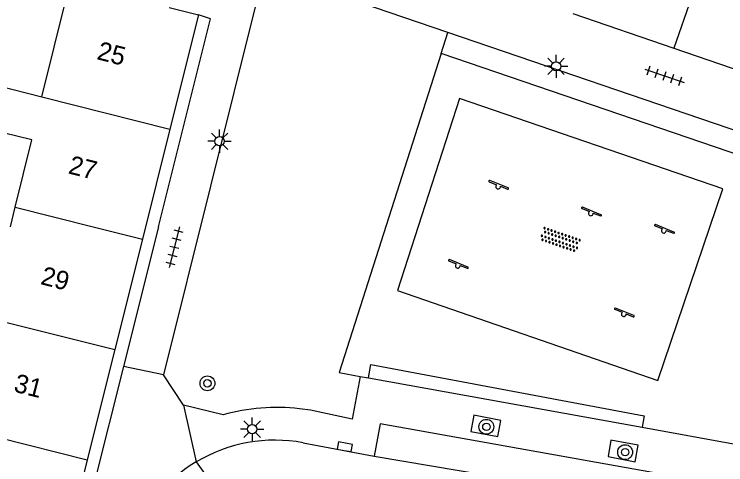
# Model space of a CAD drawing. Extents: x 131000 to 133014, y 396499 to 399001.
# Drawn here: x 131356.05 to 131394.36, y 397987.18 to 398011.45 of the extents above; entities that cross this region are included whole.
import ezdxf

# ---------------------------------------------------------------- set-up
doc = ezdxf.new("R2010")
doc.units = 0
for name, color, linetype in [('gg-afsc-hekwerk', 7, 'Continuous'), ('gg-anno-huisnummerreeks BGT', 7, 'Continuous'), ('gg-bbg-gedigitaliseerde bebouwing', 7, 'Continuous'), ('gg-bbg-hoofdgebouw', 7, 'Continuous'), ('gg-bbg-tussenscheiding', 7, 'Continuous'), ('gg-knt-verharding', 7, 'Continuous'), ('gg-knt-verharding nz', 7, 'Continuous'), ('gt-grn-groengrens', 7, 'Continuous'), ('gt-grn-weggrens', 7, 'Continuous'), ('gt-symb-boom', 7, 'Continuous'), ('gt-symb-kolk', 7, 'Continuous'), ('gt-symb-lichtmast', 7, 'Continuous'), ('gt-symb-overige verharding', 7, 'Continuous'), ('gt-symb-speelvoorziening', 7, 'Continuous'), ('gt-symb-tegel verharding', 7, 'Continuous')]:
    doc.layers.add(name, color=color, linetype=linetype)

# ---------------------------------------------------------------- blocks, each defined once
blk = doc.blocks.new('gt0-TEG1')
at = {"layer": 'gt-symb-tegel verharding'}
for p, q in [((-1.125, 0), (1.125, 0)), ((-0.9, -0.25), (-0.9, 0.25)), ((-0.45, -0.25), (-0.45, 0.25)), ((0, -0.25), (0, 0.25)), ((0.45, -0.25), (0.45, 0.25)), ((0.9, -0.25), (0.9, 0.25))]:
    blk.add_line(p, q, dxfattribs=at)
blk = doc.blocks.new('gt0-BOOM')
at = {"layer": 'gt-symb-boom'}
for radius in [0.4, 0.2]:
    blk.add_circle((0, 0), radius, dxfattribs=at)
blk = doc.blocks.new('gt0-LMAST')
at = {"layer": 'gt-symb-lichtmast'}
for p, q in [((-0.182, 0.173), (-0.447, 0.438)), ((-0.005, 0.246), (-0.005, 0.621)), ((0.172, 0.173), (0.437, 0.438)), ((-0.255, -0.004), (-0.63, -0.004)), ((-0.182, -0.181), (-0.447, -0.446)), ((-0.005, -0.254), (-0.005, -0.629)), ((0.437, -0.446), (0.172, -0.181)), ((0.245, -0.004), (0.62, -0.004))]:
    blk.add_line(p, q, dxfattribs=at)
blk.add_circle((-0.005, -0.004), 0.25, dxfattribs=at)
blk = doc.blocks.new('gt0-SV')
at = {"layer": 'gt-symb-speelvoorziening'}
for p, q in [((-0.477, 0.255), (-0.08, 0.096)), ((0.542, -0.076), (-0.449, 0.324)), ((0.125, 0.014), (0.515, -0.143))]:
    blk.add_line(p, q, dxfattribs=at)
for centre, radius, start, end in [((-0.466, 0.291), 0.0369, 63.6251, 252.6602), ((-0.002, -0.005), 0.128, 127.6866, 8.5986), ((0.531, -0.111), 0.0363, 243.5085, 72.5436)]:
    blk.add_arc(centre, radius, start, end, dxfattribs=at)
blk = doc.blocks.new('gt0-OVH')
at = {"layer": 'gt-symb-overige verharding'}
for points in [[(-0.972, 0.298), (-0.967, 0.308), (-0.965, 0.319), (-0.966, 0.33), (-0.971, 0.34), (-0.978, 0.348), (-0.988, 0.353), (-0.999, 0.355), (-1.01, 0.354), (-1.02, 0.349), (-1.028, 0.342), (-1.033, 0.332), (-1.035, 0.321), (-1.034, 0.31), (-1.029, 0.3), (-1.022, 0.292), (-1.012, 0.287), (-1.001, 0.285), (-0.99, 0.286), (-0.98, 0.291)], [(-0.872, 0.106), (-0.867, 0.116), (-0.865, 0.126), (-0.866, 0.137), (-0.871, 0.147), (-0.878, 0.156), (-0.888, 0.161), (-0.899, 0.163), (-0.91, 0.162), (-0.92, 0.157), (-0.928, 0.15), (-0.933, 0.14), (-0.935, 0.129), (-0.934, 0.118), (-0.929, 0.108), (-0.922, 0.1), (-0.912, 0.095), (-0.901, 0.092), (-0.89, 0.094), (-0.88, 0.098)], [(-0.772, 0.298), (-0.767, 0.308), (-0.765, 0.319), (-0.766, 0.33), (-0.771, 0.34), (-0.778, 0.348), (-0.788, 0.353), (-0.799, 0.355), (-0.81, 0.354), (-0.82, 0.349), (-0.828, 0.342), (-0.833, 0.332), (-0.835, 0.321), (-0.834, 0.31), (-0.829, 0.3), (-0.822, 0.292), (-0.812, 0.287), (-0.801, 0.285), (-0.79, 0.286), (-0.78, 0.291)], [(-0.672, 0.106), (-0.667, 0.116), (-0.665, 0.126), (-0.666, 0.137), (-0.671, 0.147), (-0.678, 0.156), (-0.688, 0.161), (-0.699, 0.163), (-0.71, 0.162), (-0.72, 0.157), (-0.728, 0.15), (-0.733, 0.14), (-0.735, 0.129), (-0.734, 0.118), (-0.729, 0.108), (-0.722, 0.1), (-0.712, 0.095), (-0.701, 0.092), (-0.69, 0.094), (-0.68, 0.098)], [(-0.572, 0.298), (-0.567, 0.308), (-0.565, 0.319), (-0.566, 0.33), (-0.571, 0.34), (-0.578, 0.348), (-0.588, 0.353), (-0.599, 0.355), (-0.61, 0.354), (-0.62, 0.349), (-0.628, 0.342), (-0.633, 0.332), (-0.635, 0.321), (-0.634, 0.31), (-0.629, 0.3), (-0.622, 0.292), (-0.612, 0.287), (-0.601, 0.285), (-0.59, 0.286), (-0.58, 0.291)], [(-0.472, 0.106), (-0.467, 0.116), (-0.465, 0.126), (-0.466, 0.137), (-0.471, 0.147), (-0.478, 0.156), (-0.488, 0.161), (-0.499, 0.163), (-0.51, 0.162), (-0.52, 0.157), (-0.528, 0.15), (-0.533, 0.14), (-0.535, 0.129), (-0.534, 0.118), (-0.529, 0.108), (-0.522, 0.1), (-0.512, 0.095), (-0.501, 0.092), (-0.49, 0.094), (-0.48, 0.098)], [(-0.372, 0.298), (-0.367, 0.308), (-0.365, 0.319), (-0.366, 0.33), (-0.371, 0.34), (-0.378, 0.348), (-0.388, 0.353), (-0.399, 0.355), (-0.41, 0.354), (-0.42, 0.349), (-0.428, 0.342), (-0.433, 0.332), (-0.435, 0.321), (-0.434, 0.31), (-0.429, 0.3), (-0.422, 0.292), (-0.412, 0.287), (-0.401, 0.285), (-0.39, 0.286), (-0.38, 0.291)], [(-0.272, 0.106), (-0.267, 0.116), (-0.265, 0.126), (-0.266, 0.137), (-0.271, 0.147), (-0.278, 0.156), (-0.288, 0.161), (-0.299, 0.163), (-0.31, 0.162), (-0.32, 0.157), (-0.328, 0.15), (-0.333, 0.14), (-0.335, 0.129), (-0.334, 0.118), (-0.329, 0.108), (-0.322, 0.1), (-0.312, 0.095), (-0.301, 0.092), (-0.29, 0.094), (-0.28, 0.098)], [(-0.172, 0.298), (-0.167, 0.308), (-0.165, 0.319), (-0.166, 0.33), (-0.171, 0.34), (-0.178, 0.348), (-0.188, 0.353), (-0.199, 0.355), (-0.21, 0.354), (-0.22, 0.349), (-0.228, 0.342), (-0.233, 0.332), (-0.235, 0.321), (-0.234, 0.31), (-0.229, 0.3), (-0.222, 0.292), (-0.212, 0.287), (-0.201, 0.285), (-0.19, 0.286), (-0.18, 0.291)], [(-0.072, 0.106), (-0.067, 0.116), (-0.065, 0.126), (-0.066, 0.137), (-0.071, 0.147), (-0.078, 0.156), (-0.088, 0.161), (-0.099, 0.163), (-0.11, 0.162), (-0.12, 0.157), (-0.128, 0.15), (-0.133, 0.14), (-0.135, 0.129), (-0.134, 0.118), (-0.129, 0.108), (-0.122, 0.1), (-0.112, 0.095), (-0.101, 0.092), (-0.09, 0.094), (-0.08, 0.098)], [(0.028, 0.298), (0.033, 0.308), (0.035, 0.319), (0.034, 0.33), (0.029, 0.34), (0.022, 0.348), (0.012, 0.353), (0.001, 0.355), (-0.01, 0.354), (-0.02, 0.349), (-0.028, 0.342), (-0.033, 0.332), (-0.035, 0.321), (-0.034, 0.31), (-0.029, 0.3), (-0.022, 0.292), (-0.012, 0.287), (-0.001, 0.285), (0.01, 0.286), (0.02, 0.291)], [(0.128, 0.106), (0.133, 0.116), (0.135, 0.126), (0.134, 0.137), (0.129, 0.147), (0.122, 0.156), (0.112, 0.161), (0.101, 0.163), (0.09, 0.162), (0.08, 0.157), (0.072, 0.15), (0.067, 0.14), (0.065, 0.129), (0.066, 0.118), (0.071, 0.108), (0.078, 0.1), (0.088, 0.095), (0.099, 0.092), (0.11, 0.094), (0.12, 0.098)], [(0.228, 0.298), (0.233, 0.308), (0.235, 0.319), (0.234, 0.33), (0.229, 0.34), (0.222, 0.348), (0.212, 0.353), (0.201, 0.355), (0.19, 0.354), (0.18, 0.349), (0.172, 0.342), (0.167, 0.332), (0.165, 0.321), (0.166, 0.31), (0.171, 0.3), (0.178, 0.292), (0.188, 0.287), (0.199, 0.285), (0.21, 0.286), (0.22, 0.291)], [(0.328, 0.106), (0.333, 0.116), (0.335, 0.126), (0.334, 0.137), (0.329, 0.147), (0.322, 0.156), (0.312, 0.161), (0.301, 0.163), (0.29, 0.162), (0.28, 0.157), (0.272, 0.15), (0.267, 0.14), (0.265, 0.129), (0.266, 0.118), (0.271, 0.108), (0.278, 0.1), (0.288, 0.095), (0.299, 0.092), (0.31, 0.094), (0.32, 0.098)], [(0.428, 0.298), (0.433, 0.308), (0.435, 0.319), (0.434, 0.33), (0.429, 0.34), (0.422, 0.348), (0.412, 0.353), (0.401, 0.355), (0.39, 0.354), (0.38, 0.349), (0.372, 0.342), (0.367, 0.332), (0.365, 0.321), (0.366, 0.31), (0.371, 0.3), (0.378, 0.292), (0.388, 0.287), (0.399, 0.285), (0.41, 0.286), (0.42, 0.291)], [(0.528, 0.106), (0.533, 0.116), (0.535, 0.126), (0.534, 0.137), (0.529, 0.147), (0.522, 0.156), (0.512, 0.161), (0.501, 0.163), (0.49, 0.162), (0.48, 0.157), (0.472, 0.15), (0.467, 0.14), (0.465, 0.129), (0.466, 0.118), (0.471, 0.108), (0.478, 0.1), (0.488, 0.095), (0.499, 0.092), (0.51, 0.094), (0.52, 0.098)], [(0.628, 0.298), (0.633, 0.308), (0.635, 0.319), (0.634, 0.33), (0.629, 0.34), (0.622, 0.348), (0.612, 0.353), (0.601, 0.355), (0.59, 0.354), (0.58, 0.349), (0.572, 0.342), (0.567, 0.332), (0.565, 0.321), (0.566, 0.31), (0.571, 0.3), (0.578, 0.292), (0.588, 0.287), (0.599, 0.285), (0.61, 0.286), (0.62, 0.291)], [(0.728, 0.106), (0.733, 0.116), (0.735, 0.126), (0.734, 0.137), (0.729, 0.147), (0.722, 0.156), (0.712, 0.161), (0.701, 0.163), (0.69, 0.162), (0.68, 0.157), (0.672, 0.15), (0.667, 0.14), (0.665, 0.129), (0.666, 0.118), (0.671, 0.108), (0.678, 0.1), (0.688, 0.095), (0.699, 0.092), (0.71, 0.094), (0.72, 0.098)], [(0.828, 0.298), (0.833, 0.308), (0.835, 0.319), (0.834, 0.33), (0.829, 0.34), (0.822, 0.348), (0.812, 0.353), (0.801, 0.355), (0.79, 0.354), (0.78, 0.349), (0.772, 0.342), (0.767, 0.332), (0.765, 0.321), (0.766, 0.31), (0.771, 0.3), (0.778, 0.292), (0.788, 0.287), (0.799, 0.285), (0.81, 0.286), (0.82, 0.291)], [(0.928, 0.106), (0.933, 0.116), (0.935, 0.126), (0.934, 0.137), (0.929, 0.147), (0.922, 0.156), (0.912, 0.161), (0.901, 0.163), (0.89, 0.162), (0.88, 0.157), (0.872, 0.15), (0.867, 0.14), (0.865, 0.129), (0.866, 0.118), (0.871, 0.108), (0.878, 0.1), (0.888, 0.095), (0.899, 0.092), (0.91, 0.094), (0.92, 0.098)], [(1.028, 0.298), (1.033, 0.308), (1.035, 0.319), (1.034, 0.33), (1.029, 0.34), (1.022, 0.348), (1.012, 0.353), (1.001, 0.355), (0.99, 0.354), (0.98, 0.349), (0.972, 0.342), (0.967, 0.332), (0.965, 0.321), (0.966, 0.31), (0.971, 0.3), (0.978, 0.292), (0.988, 0.287), (0.999, 0.285), (1.01, 0.286), (1.02, 0.291)], [(-0.972, -0.142), (-0.967, -0.132), (-0.965, -0.121), (-0.966, -0.11), (-0.971, -0.1), (-0.978, -0.092), (-0.988, -0.087), (-0.999, -0.085), (-1.01, -0.086), (-1.02, -0.091), (-1.028, -0.098), (-1.033, -0.108), (-1.035, -0.119), (-1.034, -0.13), (-1.029, -0.14), (-1.022, -0.148), (-1.012, -0.153), (-1.001, -0.155), (-0.99, -0.154), (-0.98, -0.149)], [(-0.872, -0.334), (-0.867, -0.324), (-0.865, -0.314), (-0.866, -0.303), (-0.871, -0.293), (-0.878, -0.284), (-0.888, -0.279), (-0.899, -0.277), (-0.91, -0.278), (-0.92, -0.283), (-0.928, -0.29), (-0.933, -0.3), (-0.935, -0.311), (-0.934, -0.322), (-0.929, -0.332), (-0.922, -0.34), (-0.912, -0.345), (-0.901, -0.348), (-0.89, -0.346), (-0.88, -0.342)], [(-0.772, -0.142), (-0.767, -0.132), (-0.765, -0.121), (-0.766, -0.11), (-0.771, -0.1), (-0.778, -0.092), (-0.788, -0.087), (-0.799, -0.085), (-0.81, -0.086), (-0.82, -0.091), (-0.828, -0.098), (-0.833, -0.108), (-0.835, -0.119), (-0.834, -0.13), (-0.829, -0.14), (-0.822, -0.148), (-0.812, -0.153), (-0.801, -0.155), (-0.79, -0.154), (-0.78, -0.149)], [(-0.672, -0.334), (-0.667, -0.324), (-0.665, -0.314), (-0.666, -0.303), (-0.671, -0.293), (-0.678, -0.284), (-0.688, -0.279), (-0.699, -0.277), (-0.71, -0.278), (-0.72, -0.283), (-0.728, -0.29), (-0.733, -0.3), (-0.735, -0.311), (-0.734, -0.322), (-0.729, -0.332), (-0.722, -0.34), (-0.712, -0.345), (-0.701, -0.348), (-0.69, -0.346), (-0.68, -0.342)], [(-0.572, -0.142), (-0.567, -0.132), (-0.565, -0.121), (-0.566, -0.11), (-0.571, -0.1), (-0.578, -0.092), (-0.588, -0.087), (-0.599, -0.085), (-0.61, -0.086), (-0.62, -0.091), (-0.628, -0.098), (-0.633, -0.108), (-0.635, -0.119), (-0.634, -0.13), (-0.629, -0.14), (-0.622, -0.148), (-0.612, -0.153), (-0.601, -0.155), (-0.59, -0.154), (-0.58, -0.149)], [(-0.472, -0.334), (-0.467, -0.324), (-0.465, -0.314), (-0.466, -0.303), (-0.471, -0.293), (-0.478, -0.284), (-0.488, -0.279), (-0.499, -0.277), (-0.51, -0.278), (-0.52, -0.283), (-0.528, -0.29), (-0.533, -0.3), (-0.535, -0.311), (-0.534, -0.322), (-0.529, -0.332), (-0.522, -0.34), (-0.512, -0.345), (-0.501, -0.348), (-0.49, -0.346), (-0.48, -0.342)], [(-0.372, -0.142), (-0.367, -0.132), (-0.365, -0.121), (-0.366, -0.11), (-0.371, -0.1), (-0.378, -0.092), (-0.388, -0.087), (-0.399, -0.085), (-0.41, -0.086), (-0.42, -0.091), (-0.428, -0.098), (-0.433, -0.108), (-0.435, -0.119), (-0.434, -0.13), (-0.429, -0.14), (-0.422, -0.148), (-0.412, -0.153), (-0.401, -0.155), (-0.39, -0.154), (-0.38, -0.149)], [(-0.272, -0.334), (-0.267, -0.324), (-0.265, -0.314), (-0.266, -0.303), (-0.271, -0.293), (-0.278, -0.284), (-0.288, -0.279), (-0.299, -0.277), (-0.31, -0.278), (-0.32, -0.283), (-0.328, -0.29), (-0.333, -0.3), (-0.335, -0.311), (-0.334, -0.322), (-0.329, -0.332), (-0.322, -0.34), (-0.312, -0.345), (-0.301, -0.348), (-0.29, -0.346), (-0.28, -0.342)], [(-0.172, -0.142), (-0.167, -0.132), (-0.165, -0.121), (-0.166, -0.11), (-0.171, -0.1), (-0.178, -0.092), (-0.188, -0.087), (-0.199, -0.085), (-0.21, -0.086), (-0.22, -0.091), (-0.228, -0.098), (-0.233, -0.108), (-0.235, -0.119), (-0.234, -0.13), (-0.229, -0.14), (-0.222, -0.148), (-0.212, -0.153), (-0.201, -0.155), (-0.19, -0.154), (-0.18, -0.149)], [(-0.072, -0.334), (-0.067, -0.324), (-0.065, -0.314), (-0.066, -0.303), (-0.071, -0.293), (-0.078, -0.284), (-0.088, -0.279), (-0.099, -0.277), (-0.11, -0.278), (-0.12, -0.283), (-0.128, -0.29), (-0.133, -0.3), (-0.135, -0.311), (-0.134, -0.322), (-0.129, -0.332), (-0.122, -0.34), (-0.112, -0.345), (-0.101, -0.348), (-0.09, -0.346), (-0.08, -0.342)], [(0.028, -0.142), (0.033, -0.132), (0.035, -0.121), (0.034, -0.11), (0.029, -0.1), (0.022, -0.092), (0.012, -0.087), (0.001, -0.085), (-0.01, -0.086), (-0.02, -0.091), (-0.028, -0.098), (-0.033, -0.108), (-0.035, -0.119), (-0.034, -0.13), (-0.029, -0.14), (-0.022, -0.148), (-0.012, -0.153), (-0.001, -0.155), (0.01, -0.154), (0.02, -0.149)], [(0.128, -0.334), (0.133, -0.324), (0.135, -0.314), (0.134, -0.303), (0.129, -0.293), (0.122, -0.284), (0.112, -0.279), (0.101, -0.277), (0.09, -0.278), (0.08, -0.283), (0.072, -0.29), (0.067, -0.3), (0.065, -0.311), (0.066, -0.322), (0.071, -0.332), (0.078, -0.34), (0.088, -0.345), (0.099, -0.348), (0.11, -0.346), (0.12, -0.342)], [(0.228, -0.142), (0.233, -0.132), (0.235, -0.121), (0.234, -0.11), (0.229, -0.1), (0.222, -0.092), (0.212, -0.087), (0.201, -0.085), (0.19, -0.086), (0.18, -0.091), (0.172, -0.098), (0.167, -0.108), (0.165, -0.119), (0.166, -0.13), (0.171, -0.14), (0.178, -0.148), (0.188, -0.153), (0.199, -0.155), (0.21, -0.154), (0.22, -0.149)], [(0.328, -0.334), (0.333, -0.324), (0.335, -0.314), (0.334, -0.303), (0.329, -0.293), (0.322, -0.284), (0.312, -0.279), (0.301, -0.277), (0.29, -0.278), (0.28, -0.283), (0.272, -0.29), (0.267, -0.3), (0.265, -0.311), (0.266, -0.322), (0.271, -0.332), (0.278, -0.34), (0.288, -0.345), (0.299, -0.348), (0.31, -0.346), (0.32, -0.342)], [(0.428, -0.142), (0.433, -0.132), (0.435, -0.121), (0.434, -0.11), (0.429, -0.1), (0.422, -0.092), (0.412, -0.087), (0.401, -0.085), (0.39, -0.086), (0.38, -0.091), (0.372, -0.098), (0.367, -0.108), (0.365, -0.119), (0.366, -0.13), (0.371, -0.14), (0.378, -0.148), (0.388, -0.153), (0.399, -0.155), (0.41, -0.154), (0.42, -0.149)], [(0.528, -0.334), (0.533, -0.324), (0.535, -0.314), (0.534, -0.303), (0.529, -0.293), (0.522, -0.284), (0.512, -0.279), (0.501, -0.277), (0.49, -0.278), (0.48, -0.283), (0.472, -0.29), (0.467, -0.3), (0.465, -0.311), (0.466, -0.322), (0.471, -0.332), (0.478, -0.34), (0.488, -0.345), (0.499, -0.348), (0.51, -0.346), (0.52, -0.342)], [(0.628, -0.142), (0.633, -0.132), (0.635, -0.121), (0.634, -0.11), (0.629, -0.1), (0.622, -0.092), (0.612, -0.087), (0.601, -0.085), (0.59, -0.086), (0.58, -0.091), (0.572, -0.098), (0.567, -0.108), (0.565, -0.119), (0.566, -0.13), (0.571, -0.14), (0.578, -0.148), (0.588, -0.153), (0.599, -0.155), (0.61, -0.154), (0.62, -0.149)], [(0.728, -0.334), (0.733, -0.324), (0.735, -0.314), (0.734, -0.303), (0.729, -0.293), (0.722, -0.284), (0.712, -0.279), (0.701, -0.277), (0.69, -0.278), (0.68, -0.283), (0.672, -0.29), (0.667, -0.3), (0.665, -0.311), (0.666, -0.322), (0.671, -0.332), (0.678, -0.34), (0.688, -0.345), (0.699, -0.348), (0.71, -0.346), (0.72, -0.342)], [(0.828, -0.142), (0.833, -0.132), (0.835, -0.121), (0.834, -0.11), (0.829, -0.1), (0.822, -0.092), (0.812, -0.087), (0.801, -0.085), (0.79, -0.086), (0.78, -0.091), (0.772, -0.098), (0.767, -0.108), (0.765, -0.119), (0.766, -0.13), (0.771, -0.14), (0.778, -0.148), (0.788, -0.153), (0.799, -0.155), (0.81, -0.154), (0.82, -0.149)], [(0.928, -0.334), (0.933, -0.324), (0.935, -0.314), (0.934, -0.303), (0.929, -0.293), (0.922, -0.284), (0.912, -0.279), (0.901, -0.277), (0.89, -0.278), (0.88, -0.283), (0.872, -0.29), (0.867, -0.3), (0.865, -0.311), (0.866, -0.322), (0.871, -0.332), (0.878, -0.34), (0.888, -0.345), (0.899, -0.348), (0.91, -0.346), (0.92, -0.342)], [(1.028, -0.142), (1.033, -0.132), (1.035, -0.121), (1.034, -0.11), (1.029, -0.1), (1.022, -0.092), (1.012, -0.087), (1.001, -0.085), (0.99, -0.086), (0.98, -0.091), (0.972, -0.098), (0.967, -0.108), (0.965, -0.119), (0.966, -0.13), (0.971, -0.14), (0.978, -0.148), (0.988, -0.153), (0.999, -0.155), (1.01, -0.154), (1.02, -0.149)]]:
    blk.add_lwpolyline(points, close=True, dxfattribs=at)
blk = doc.blocks.new('gt0-KOLK')
at = {"layer": 'gt-symb-kolk'}
blk.add_lwpolyline([(0, 0), (0.375, 0), (0.375, 0.4), (-0.375, 0.4), (-0.375, 0), (0, 0)], dxfattribs=at)

msp = doc.modelspace()

# ---------------------------------------------------------------- linework, layer by layer
at = {"layer": 'gg-afsc-hekwerk'}
for p, q in [((131379.046, 398009.346), (131373.539, 397992.143)), ((131399.706, 398002.268), (131379.046, 398009.346)), ((131373.539, 397992.143), (131374.674, 397991.938)), ((131374.674, 397991.938), (131375.127, 397991.856)), ((131375.127, 397991.856), (131389.858, 397989.196)), ((131389.858, 397989.196), (131394.976, 397988.272))]:
    msp.add_line(p, q, dxfattribs=at)
at = {"layer": 'gg-bbg-gedigitaliseerde bebouwing'}
for p, q in [((131357.54, 398007.003), (131359.05, 398013.15)), ((131354.686, 398007.725), (131357.54, 398007.003)), ((131356.099, 398001.055), (131356.986, 398004.688)), ((131355.842, 398000), (131356.099, 398001.055))]:
    msp.add_line(p, q, dxfattribs=at)
msp.add_lwpolyline([(131356.986, 398004.688), (131349.999, 398006.394), (131350.55, 398008.709)], dxfattribs=at)
at = {"layer": 'gg-bbg-hoofdgebouw'}
for p, q in [((131364.398, 398011.813), (131365.97, 398011.42)), ((131386.136, 398011.488), (131391.575, 398009.622)), ((131365.97, 398011.42), (131364.431, 398005.268)), ((131391.575, 398009.622), (131397.014, 398007.757)), ((131364.431, 398005.268), (131362.947, 397999.332)), ((131362.947, 397999.332), (131361.46, 397993.385)), ((131361.46, 397993.385), (131359.973, 397987.438)), ((131359.973, 397987.438), (131358.486, 397981.491))]:
    msp.add_line(p, q, dxfattribs=at)
at = {"layer": 'gg-bbg-tussenscheiding'}
for p, q in [((131393.594, 398015.519), (131391.575, 398009.622)), ((131357.54, 398007.003), (131364.431, 398005.268)), ((131356.099, 398001.055), (131360.293, 398000)), ((131360.293, 398000), (131362.947, 397999.332)), ((131354.658, 397995.096), (131361.46, 397993.385)), ((131353.218, 397989.137), (131359.973, 397987.438))]:
    msp.add_line(p, q, dxfattribs=at)
at = {"layer": 'gg-knt-verharding'}
for p, q in [((131369.518, 398013.849), (131364.078, 397992.025)), ((131379.405, 398010.467), (131369.518, 398013.849)), ((131400.232, 398003.341), (131379.405, 398010.467)), ((131363.815, 398000), (131361.928, 397992.463)), ((131361.928, 397992.463), (131350.169, 397945.483)), ((131365.166, 397990.393), (131364.078, 397992.025)), ((131367.29, 397989.862), (131365.166, 397990.393)), ((131371.605, 397988.365), (131375.426, 397987.631))]:
    msp.add_line(p, q, dxfattribs=at)
for points in [[(131363.815, 398000), (131366.618, 398011.211), (131365.97, 398011.42)], [(131390.699, 397991.723), (131394.21, 398002.039), (131380.017, 398006.912), (131376.684, 397996.56), (131390.699, 397991.723)], [(131374.674, 397991.938), (131374.246, 397989.631), (131372.003, 397990.113), (131371.406, 397990.198)], [(131382.09, 397988.704), (131382.255, 397989.57), (131380.795, 397989.856), (131380.636, 397988.97), (131382.09, 397988.704)], [(131392.811, 397984.506), (131393.135, 397986.266), (131375.749, 397989.376), (131375.426, 397987.631)], [(131389.491, 397987.341), (131389.648, 397988.224), (131388.175, 397988.504), (131388.034, 397987.626), (131389.491, 397987.341)]]:
    msp.add_lwpolyline(points, dxfattribs=at)
for centre, radius, start, end in [((131370.2, 397979.589), 10.678, 83.5166, 105.8171), ((131370.105, 397980.188), 8.313, 79.6032, 120.7997), ((131370.104, 397980.188), 8.313, 120.7942, 161.9902)]:
    msp.add_arc(centre, radius, start, end, dxfattribs=at)
at = {"layer": 'gg-knt-verharding nz'}
msp.add_lwpolyline([(131375.426, 397987.631), (131388.951, 397985.361), (131392.811, 397984.506)], dxfattribs=at)
at = {"layer": 'gt-grn-groengrens'}
msp.add_line((131379.046, 398009.346), (131379.405, 398010.467), dxfattribs=at)
msp.add_lwpolyline([(131375.127, 397991.856), (131375.257, 397992.573), (131389.969, 397989.81), (131389.858, 397989.196)], dxfattribs=at)
at = {"layer": 'gt-grn-weggrens'}
for p, q in [((131364.078, 397992.025), (131361.928, 397992.463)), ((131365.166, 397990.393), (131365.848, 397987.329)), ((131365.848, 397987.329), (131369.499, 397982.277))]:
    msp.add_line(p, q, dxfattribs=at)

# ---------------------------------------------------------------- block references
at = {"layer": 'gt-symb-boom'}
for p in [(131366.451, 397991.564), (131381.473, 397989.223), (131388.945, 397987.855)]:
    msp.add_blockref('gt0-BOOM', p, dxfattribs=at)
at = {"layer": 'gt-symb-kolk', "rotation": -10.366322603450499}
msp.add_blockref('gt0-KOLK', (131373.814, 397987.95), dxfattribs=at)
at = {"layer": 'gt-symb-lichtmast'}
for p in [(131385.233, 398008.65), (131367.109, 398004.613), (131368.864, 397989.099)]:
    msp.add_blockref('gt0-LMAST', p, dxfattribs=at)
at = {"layer": 'gt-symb-overige verharding', "rotation": -19.03307980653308}
msp.add_blockref('gt0-OVH', (131385.447, 397999.3), dxfattribs=at)
at = {"layer": 'gt-symb-speelvoorziening'}
for p in [(131382.102, 398002.173), (131387.101, 398000.726), (131391.031, 397999.791), (131379.931, 397997.905), (131388.871, 397995.299)]:
    msp.add_blockref('gt0-SV', p, dxfattribs=at)
at = {"layer": 'gt-symb-tegel verharding'}
for p, rotation in [((131391.067, 398008.136), -18.90606099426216), ((131364.667, 397998.903), -104.06403671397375)]:
    msp.add_blockref('gt0-TEG1', p, dxfattribs=dict(at, rotation=rotation))

# ---------------------------------------------------------------- texts
at = {"layer": 'gg-anno-huisnummerreeks BGT'}
for s, p in [('25', (131360.448, 398009.036)), ('27', (131358.91, 398002.885)), ('29', (131357.417, 397996.915)), ('31', (131355.971, 397991.129))]:
    msp.add_text(s, height=1, rotation=345.9, dxfattribs=at).set_placement(p)

doc.saveas('drawing.dxf')
